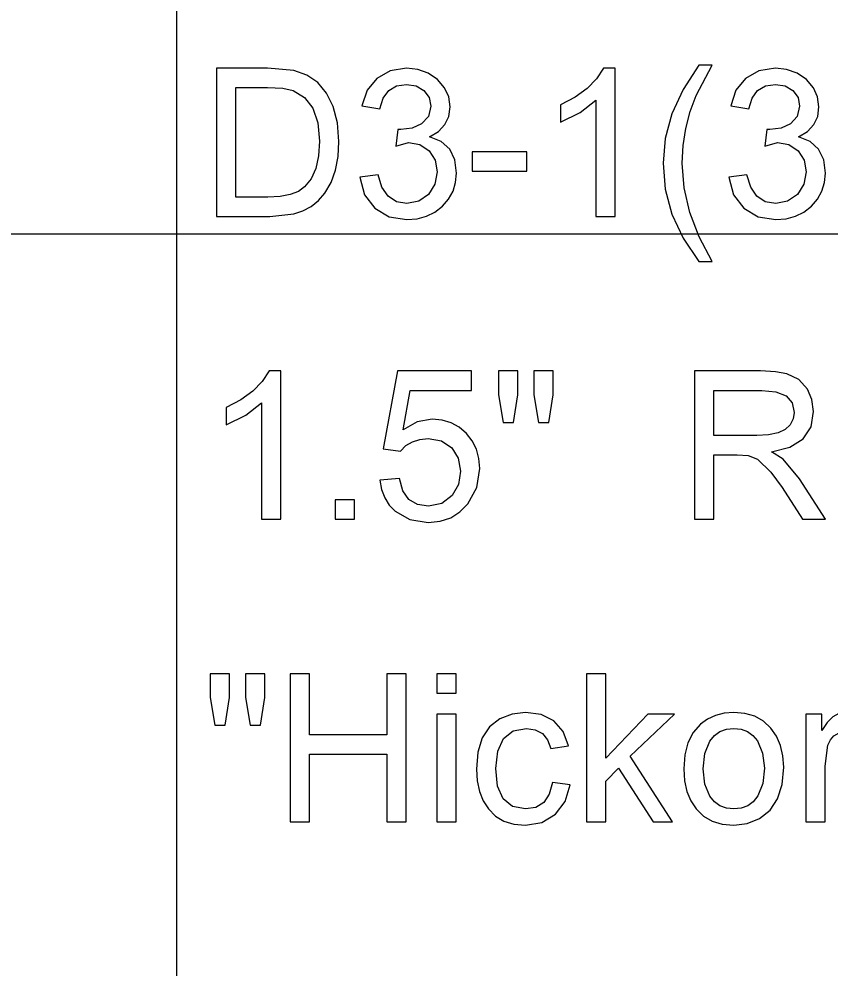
# Model space of a CAD drawing. Extents: x 1001568 to 1002149, y 1840825 to 1841423.
# Drawn here: x 1001918.303 to 1001920.09, y 1840965.852 to 1840967.942 of the extents above; entities that cross this region are included whole.
import ezdxf

# ---------------------------------------------------------------- set-up
doc = ezdxf.new("R2010")
doc.units = 0
doc.layers.add('R_No Plot', color=7, linetype='Continuous')
doc.layers.add('SIGNS', color=7, linetype='Continuous')

msp = doc.modelspace()

# ---------------------------------------------------------------- linework, layer by layer
at = {"layer": 'R_No Plot'}
for p, q in [((1001918.6501, 1841010.6666), (1001918.6501, 1840948.1274)), ((1001890.6501, 1840967.4691), (1001982.1327, 1840967.4691))]:
    msp.add_line(p, q, dxfattribs=at)
at = {"layer": 'SIGNS'}
for points in [[(1001918.7386, 1840967.5074), (1001918.8562, 1840967.5074), (1001918.9084, 1840967.5129), (1001918.9288, 1840967.5195), (1001918.9472, 1840967.5295), (1001918.9632, 1840967.5426), (1001918.9771, 1840967.5588), (1001918.9907, 1840967.5822), (1001919.0004, 1840967.6088), (1001919.0062, 1840967.6389), (1001919.008, 1840967.6722), (1001919.0048, 1840967.7133), (1001918.9952, 1840967.7497), (1001918.9805, 1840967.779), (1001918.9613, 1840967.8019), (1001918.9374, 1840967.8185), (1001918.9089, 1840967.8289), (1001918.8508, 1840967.8336), (1001918.7386, 1840967.8336), (1001918.7386, 1840967.5074)], [(1001918.7811, 1840967.5499), (1001918.7811, 1840967.791), (1001918.8506, 1840967.791), (1001918.8844, 1840967.7894), (1001918.9071, 1840967.7846), (1001918.9326, 1840967.7693), (1001918.9509, 1840967.7456), (1001918.9619, 1840967.7133), (1001918.9655, 1840967.6728), (1001918.9634, 1840967.6404), (1001918.9572, 1840967.613), (1001918.9469, 1840967.5901), (1001918.9326, 1840967.5721), (1001918.9187, 1840967.5623), (1001918.9007, 1840967.5554), (1001918.8783, 1840967.5512), (1001918.8517, 1840967.5499), (1001918.7811, 1840967.5499)], [(1001919.7915, 1840966.8407), (1001919.834, 1840966.8407), (1001919.834, 1840966.9825), (1001919.8854, 1840966.9825), (1001919.91, 1840966.9811), (1001919.9302, 1840966.973), (1001919.96, 1840966.944), (1001919.9847, 1840966.9105), (1001920.0294, 1840966.8407), (1001920.0798, 1840966.8407), (1001920.0229, 1840966.9294), (1001919.9871, 1840966.9729), (1001919.9609, 1840966.9891), (1001920.0017, 1840966.9995), (1001920.0308, 1840967.0177), (1001920.0482, 1840967.0439), (1001920.0539, 1840967.0779), (1001920.0503, 1840967.1038), (1001920.0402, 1840967.1271), (1001920.0213, 1840967.1479), (1001919.995, 1840967.1609), (1001919.9703, 1840967.1654), (1001919.937, 1840967.1669), (1001919.7915, 1840967.1669), (1001919.7915, 1840966.8407)], [(1001919.834, 1840967.0251), (1001919.834, 1840967.1243), (1001919.9397, 1840967.1243), (1001919.971, 1840967.1213), (1001919.9934, 1840967.1122), (1001920.0068, 1840967.0969), (1001920.0113, 1840967.0756), (1001920.0091, 1840967.0615), (1001920.0024, 1840967.0486), (1001919.9915, 1840967.0382), (1001919.9756, 1840967.031), (1001919.9548, 1840967.0265), (1001919.9291, 1840967.0251), (1001919.834, 1840967.0251)], [(1001919.7681, 1840966.291), (1001919.7698, 1840966.2646), (1001919.7749, 1840966.2412), (1001919.7833, 1840966.2203), (1001919.7953, 1840966.2025), (1001919.8112, 1840966.1868), (1001919.8305, 1840966.1757), (1001919.8527, 1840966.1691), (1001919.8782, 1840966.167), (1001919.9075, 1840966.1706), (1001919.9347, 1840966.1814), (1001919.958, 1840966.1996), (1001919.9746, 1840966.2245), (1001919.9846, 1840966.256), (1001919.988, 1840966.2944), (1001919.9862, 1840966.3195), (1001919.9809, 1840966.3423), (1001919.972, 1840966.3626), (1001919.9597, 1840966.3805), (1001919.9434, 1840966.3955), (1001919.9244, 1840966.4064), (1001919.9026, 1840966.4129), (1001919.8782, 1840966.4152), (1001919.857, 1840966.4135), (1001919.8377, 1840966.4085), (1001919.8201, 1840966.4002), (1001919.8044, 1840966.3888), (1001919.7884, 1840966.3706), (1001919.7771, 1840966.3483), (1001919.7704, 1840966.3217), (1001919.7681, 1840966.291)], [(1001919.8107, 1840966.2911), (1001919.8144, 1840966.3248), (1001919.8256, 1840966.3518), (1001919.8354, 1840966.3639), (1001919.8475, 1840966.3727), (1001919.8617, 1840966.3779), (1001919.8782, 1840966.3797), (1001919.894, 1840966.3779), (1001919.908, 1840966.3728), (1001919.9201, 1840966.3642), (1001919.9302, 1840966.3522), (1001919.9416, 1840966.3254), (1001919.9455, 1840966.2925), (1001919.9418, 1840966.2582), (1001919.9308, 1840966.231), (1001919.9208, 1840966.2183), (1001919.9088, 1840966.2094), (1001919.8945, 1840966.2041), (1001919.8782, 1840966.2024), (1001919.8617, 1840966.2041), (1001919.8475, 1840966.2095), (1001919.8354, 1840966.2181), (1001919.8256, 1840966.2303), (1001919.8144, 1840966.2571), (1001919.8107, 1840966.2911)]]:
    msp.add_lwpolyline(points, dxfattribs=at)
for points in [[(1001919.0544, 1840967.5937), (1001919.0648, 1840967.5552), (1001919.0871, 1840967.5255), (1001919.1188, 1840967.5066), (1001919.1577, 1840967.5003), (1001919.1805, 1840967.5022), (1001919.2012, 1840967.5078), (1001919.2197, 1840967.517), (1001919.2363, 1840967.5299), (1001919.2497, 1840967.5454), (1001919.2595, 1840967.5627), (1001919.2652, 1840967.5817), (1001919.2672, 1840967.6024), (1001919.2635, 1840967.6321), (1001919.2523, 1840967.6555), (1001919.2336, 1840967.6722), (1001919.2076, 1840967.6828), (1001919.2274, 1840967.6945), (1001919.2416, 1840967.7096), (1001919.2502, 1840967.7275), (1001919.253, 1840967.7488), (1001919.2499, 1840967.7704), (1001919.241, 1840967.7908), (1001919.2255, 1840967.8091), (1001919.2047, 1840967.823), (1001919.1817, 1840967.8311), (1001919.1571, 1840967.8336), (1001919.1207, 1840967.8278), (1001919.0915, 1840967.8113), (1001919.0702, 1840967.7852), (1001919.0584, 1840967.7509), (1001919.0985, 1840967.7439), (1001919.1055, 1840967.7677), (1001919.1177, 1840967.7847), (1001919.1349, 1840967.7948), (1001919.1572, 1840967.7981), (1001919.1782, 1840967.7947), (1001919.1955, 1840967.7848), (1001919.2068, 1840967.7695), (1001919.2105, 1840967.7501), (1001919.2052, 1840967.7277), (1001919.19, 1840967.7113), (1001919.1696, 1840967.7019), (1001919.1446, 1840967.6989), (1001919.1381, 1840967.6989), (1001919.1337, 1840967.6623), (1001919.1616, 1840967.6704), (1001919.1866, 1840967.6658), (1001919.2068, 1840967.6521), (1001919.2202, 1840967.6312), (1001919.2247, 1840967.6055), (1001919.2197, 1840967.5782), (1001919.2054, 1840967.5558), (1001919.1839, 1840967.5406), (1001919.1578, 1840967.5357), (1001919.1346, 1840967.5397), (1001919.1163, 1840967.5517), (1001919.1028, 1840967.5714), (1001919.0944, 1840967.5991)], [(1001919.6169, 1840967.5074), (1001919.6169, 1840967.8336), (1001919.5909, 1840967.8336), (1001919.5758, 1840967.8103), (1001919.5549, 1840967.7891), (1001919.5284, 1840967.77), (1001919.4963, 1840967.753), (1001919.4963, 1840967.7149), (1001919.5394, 1840967.7361), (1001919.5743, 1840967.7633), (1001919.5743, 1840967.5074)], [(1001919.8013, 1840967.4081), (1001919.8302, 1840967.4081), (1001919.8015, 1840967.4621), (1001919.781, 1840967.5161), (1001919.7687, 1840967.5702), (1001919.7646, 1840967.6243), (1001919.7666, 1840967.6632), (1001919.7723, 1840967.701), (1001919.7817, 1840967.738), (1001919.7951, 1840967.7738), (1001919.8302, 1840967.8407), (1001919.8013, 1840967.8407), (1001919.7666, 1840967.7871), (1001919.7418, 1840967.7333), (1001919.727, 1840967.6791), (1001919.7221, 1840967.6246), (1001919.7271, 1840967.5675), (1001919.7419, 1840967.5125), (1001919.7666, 1840967.4593)], [(1001919.8672, 1840967.5937), (1001919.8775, 1840967.5552), (1001919.8999, 1840967.5255), (1001919.9316, 1840967.5066), (1001919.9705, 1840967.5003), (1001919.9932, 1840967.5022), (1001920.0139, 1840967.5078), (1001920.0324, 1840967.517), (1001920.049, 1840967.5299), (1001920.0625, 1840967.5454), (1001920.0722, 1840967.5627), (1001920.078, 1840967.5817), (1001920.0799, 1840967.6024), (1001920.0762, 1840967.6321), (1001920.065, 1840967.6555), (1001920.0464, 1840967.6722), (1001920.0203, 1840967.6828), (1001920.0402, 1840967.6945), (1001920.0544, 1840967.7096), (1001920.0629, 1840967.7275), (1001920.0658, 1840967.7488), (1001920.0627, 1840967.7704), (1001920.0537, 1840967.7908), (1001920.0383, 1840967.8091), (1001920.0174, 1840967.823), (1001919.9944, 1840967.8311), (1001919.9698, 1840967.8336), (1001919.9335, 1840967.8278), (1001919.9042, 1840967.8113), (1001919.8829, 1840967.7852), (1001919.8712, 1840967.7509), (1001919.9112, 1840967.7439), (1001919.9183, 1840967.7677), (1001919.9305, 1840967.7847), (1001919.9477, 1840967.7948), (1001919.9699, 1840967.7981), (1001919.991, 1840967.7947), (1001920.0083, 1840967.7848), (1001920.0196, 1840967.7695), (1001920.0232, 1840967.7501), (1001920.0179, 1840967.7277), (1001920.0027, 1840967.7113), (1001919.9823, 1840967.7019), (1001919.9573, 1840967.6989), (1001919.9509, 1840967.6989), (1001919.9464, 1840967.6623), (1001919.9744, 1840967.6704), (1001919.9993, 1840967.6658), (1001920.0196, 1840967.6521), (1001920.033, 1840967.6312), (1001920.0374, 1840967.6055), (1001920.0324, 1840967.5782), (1001920.0181, 1840967.5558), (1001919.9966, 1840967.5406), (1001919.9706, 1840967.5357), (1001919.9473, 1840967.5397), (1001919.929, 1840967.5517), (1001919.9155, 1840967.5714), (1001919.9071, 1840967.5991)], [(1001919.3015, 1840967.6066), (1001919.4221, 1840967.6066), (1001919.4221, 1840967.6492), (1001919.3015, 1840967.6492)], [(1001918.8804, 1840966.8407), (1001918.8804, 1840967.1669), (1001918.8545, 1840967.1669), (1001918.8393, 1840967.1436), (1001918.8185, 1840967.1225), (1001918.792, 1840967.1033), (1001918.7598, 1840967.0863), (1001918.7598, 1840967.0482), (1001918.8029, 1840967.0694), (1001918.8378, 1840967.0967), (1001918.8378, 1840966.8407)], [(1001919.0985, 1840966.9264), (1001919.1021, 1840966.9056), (1001919.109, 1840966.8873), (1001919.119, 1840966.8714), (1001919.1322, 1840966.8579), (1001919.1646, 1840966.8396), (1001919.2049, 1840966.8336), (1001919.231, 1840966.8362), (1001919.2543, 1840966.8438), (1001919.2746, 1840966.8564), (1001919.2921, 1840966.8741), (1001919.3117, 1840966.9103), (1001919.3183, 1840966.9524), (1001919.3164, 1840966.9743), (1001919.311, 1840966.9945), (1001919.3019, 1840967.0128), (1001919.2893, 1840967.0292), (1001919.2732, 1840967.0429), (1001919.2553, 1840967.0528), (1001919.2352, 1840967.0586), (1001919.2133, 1840967.0605), (1001919.1806, 1840967.0546), (1001919.1494, 1840967.0375), (1001919.1654, 1840967.1243), (1001919.3, 1840967.1243), (1001919.3, 1840967.1669), (1001919.1374, 1840967.1669), (1001919.1057, 1840966.9954), (1001919.144, 1840966.9904), (1001919.1558, 1840967.0025), (1001919.17, 1840967.0111), (1001919.1861, 1840967.0162), (1001919.2047, 1840967.018), (1001919.2344, 1840967.0129), (1001919.2569, 1840966.998), (1001919.271, 1840966.9752), (1001919.2758, 1840966.9463), (1001919.2712, 1840966.9169), (1001919.2576, 1840966.8927), (1001919.2348, 1840966.8749), (1001919.2054, 1840966.8691), (1001919.1809, 1840966.8728), (1001919.1621, 1840966.8842), (1001919.1489, 1840966.9033), (1001919.1413, 1840966.93)], [(1001919.3701, 1840967.0534), (1001919.393, 1840967.0534), (1001919.4023, 1840967.1144), (1001919.4023, 1840967.1669), (1001919.3597, 1840967.1669), (1001919.3597, 1840967.1144)], [(1001919.4479, 1840967.0534), (1001919.4703, 1840967.0534), (1001919.4803, 1840967.1144), (1001919.4803, 1840967.1669), (1001919.4378, 1840967.1669), (1001919.4378, 1840967.1144)], [(1001918.9998, 1840966.8407), (1001919.0424, 1840966.8407), (1001919.0424, 1840966.8832), (1001918.9998, 1840966.8832)], [(1001918.7348, 1840966.3868), (1001918.7576, 1840966.3868), (1001918.7669, 1840966.4477), (1001918.7669, 1840966.5002), (1001918.7244, 1840966.5002), (1001918.7244, 1840966.4477)], [(1001918.8126, 1840966.3868), (1001918.835, 1840966.3868), (1001918.8449, 1840966.4477), (1001918.8449, 1840966.5002), (1001918.8024, 1840966.5002), (1001918.8024, 1840966.4477)], [(1001918.9008, 1840966.174), (1001918.9434, 1840966.174), (1001918.9434, 1840966.323), (1001919.1136, 1840966.323), (1001919.1136, 1840966.174), (1001919.1561, 1840966.174), (1001919.1561, 1840966.5002), (1001919.1136, 1840966.5002), (1001919.1136, 1840966.3655), (1001918.9434, 1840966.3655), (1001918.9434, 1840966.5002), (1001918.9008, 1840966.5002)], [(1001919.2238, 1840966.4577), (1001919.2663, 1840966.4577), (1001919.2663, 1840966.5002), (1001919.2238, 1840966.5002)], [(1001919.5538, 1840966.174), (1001919.5963, 1840966.174), (1001919.5963, 1840966.2635), (1001919.6241, 1840966.2925), (1001919.7006, 1840966.174), (1001919.743, 1840966.174), (1001919.6494, 1840966.3187), (1001919.7478, 1840966.4111), (1001919.689, 1840966.4111), (1001919.5963, 1840966.3146), (1001919.5963, 1840966.5002), (1001919.5538, 1840966.5002)], [(1001919.2238, 1840966.174), (1001919.2663, 1840966.174), (1001919.2663, 1840966.4111), (1001919.2238, 1840966.4111)], [(1001919.4783, 1840966.2608), (1001919.4715, 1840966.2351), (1001919.4593, 1840966.2168), (1001919.4419, 1840966.2058), (1001919.4193, 1840966.2024), (1001919.3906, 1840966.208), (1001919.3701, 1840966.2248), (1001919.3578, 1840966.2525), (1001919.3537, 1840966.2913), (1001919.3579, 1840966.3298), (1001919.3707, 1840966.3575), (1001919.3918, 1840966.3741), (1001919.4215, 1840966.3797), (1001919.4407, 1840966.3769), (1001919.4563, 1840966.3686), (1001919.4676, 1840966.3547), (1001919.475, 1840966.3354), (1001919.5138, 1840966.3413), (1001919.5021, 1840966.373), (1001919.4818, 1840966.3963), (1001919.4536, 1840966.4105), (1001919.4191, 1840966.4152), (1001919.3897, 1840966.4114), (1001919.3624, 1840966.4006), (1001919.3399, 1840966.383), (1001919.3238, 1840966.3587), (1001919.3142, 1840966.3277), (1001919.3111, 1840966.2902), (1001919.3127, 1840966.2641), (1001919.3177, 1840966.2408), (1001919.3258, 1840966.2202), (1001919.3373, 1840966.2025), (1001919.3529, 1840966.1868), (1001919.3717, 1840966.1758), (1001919.3937, 1840966.1692), (1001919.4189, 1840966.167), (1001919.4555, 1840966.1729), (1001919.4854, 1840966.1912), (1001919.5064, 1840966.2191), (1001919.5176, 1840966.2556)], [(1001920.0365, 1840966.174), (1001920.0791, 1840966.174), (1001920.0791, 1840966.2967), (1001920.0856, 1840966.343), (1001920.0909, 1840966.3547), (1001920.0988, 1840966.3635), (1001920.1105, 1840966.3703), (1001920.1232, 1840966.3726), (1001920.1518, 1840966.3662), (1001920.1653, 1840966.4025), (1001920.1441, 1840966.4119), (1001920.1237, 1840966.4152), (1001920.1095, 1840966.4126), (1001920.0963, 1840966.4051), (1001920.0836, 1840966.3925), (1001920.072, 1840966.3751), (1001920.072, 1840966.4111), (1001920.0365, 1840966.4111)]]:
    msp.add_lwpolyline(points, close=True, dxfattribs=at)

doc.saveas('drawing.dxf')
